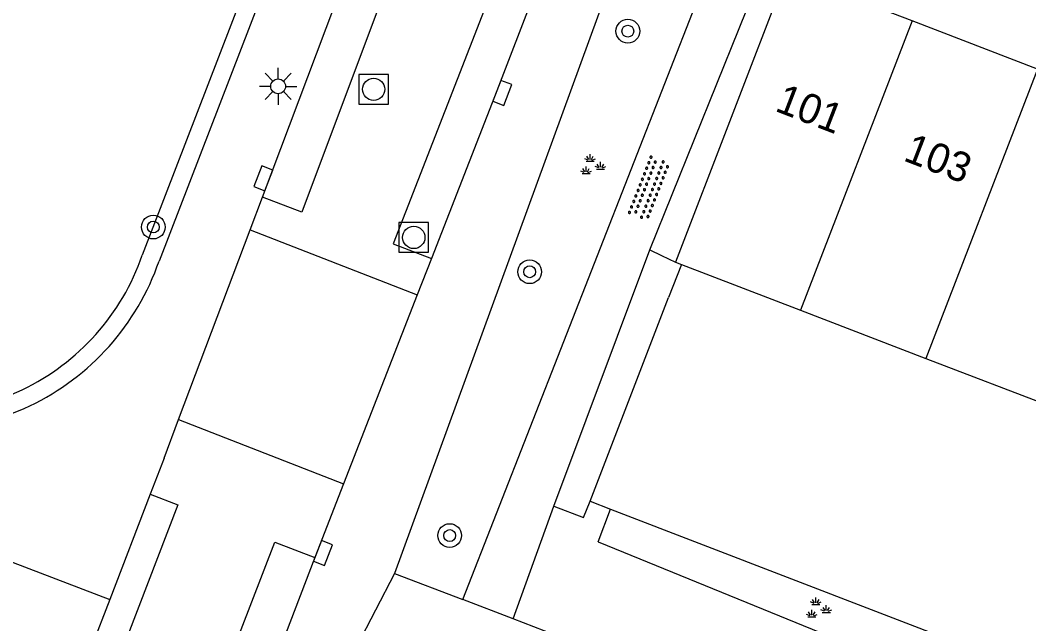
# Model space of a CAD drawing. Extents: x 132994 to 136000, y 393499 to 395512.
# Drawn here: x 134648.13 to 134682.11, y 394317.47 to 394337.8 of the extents above; entities that cross this region are included whole.
import ezdxf

# ---------------------------------------------------------------- set-up
doc = ezdxf.new("R2010")
doc.units = 0
for name, color, linetype in [('gg-afsc-erfafscheiding', 7, 'Continuous'), ('gg-afsc-muur', 7, 'Continuous'), ('gg-anno-huisnummerreeks BGT', 7, 'Continuous'), ('gg-bbg-hoofdgebouw', 7, 'Continuous'), ('gg-bbg-tussenscheiding', 7, 'Continuous'), ('gg-knt-onverhard', 7, 'Continuous'), ('gg-knt-verharding', 7, 'Continuous'), ('gg-knt-verharding nz', 7, 'Continuous'), ('gt-grn-groengrens', 7, 'Continuous'), ('gt-grn-weggrens', 7, 'Continuous'), ('gt-symb-boom', 7, 'Continuous'), ('gt-symb-groenvak', 7, 'Continuous'), ('gt-symb-kolk', 7, 'Continuous'), ('gt-symb-lichtmast', 7, 'Continuous'), ('gt-symb-overige verharding', 7, 'Continuous'), ('gt-symb-rioolschacht', 7, 'Continuous')]:
    doc.layers.add(name, color=color, linetype=linetype)

# ---------------------------------------------------------------- blocks, each defined once
blk = doc.blocks.new('gt0-KOLK')
at = {"layer": 'gt-symb-kolk'}
blk.add_lwpolyline([(0, 0), (0.375, 0), (0.375, 0.4), (-0.375, 0.4), (-0.375, 0), (0, 0)], dxfattribs=at)
blk = doc.blocks.new('gt0-RS')
at = {"layer": 'gt-symb-rioolschacht'}
blk.add_lwpolyline([(-0.5, -0.5), (0.5, -0.5), (0.5, 0.5), (-0.5, 0.5)], close=True, dxfattribs=at)
blk.add_circle((0, 0), 0.375, dxfattribs=at)
blk = doc.blocks.new('gt0-LMAST')
at = {"layer": 'gt-symb-lichtmast'}
for p, q in [((-0.182, 0.173), (-0.447, 0.438)), ((-0.005, 0.246), (-0.005, 0.621)), ((0.172, 0.173), (0.437, 0.438)), ((-0.255, -0.004), (-0.63, -0.004)), ((-0.182, -0.181), (-0.447, -0.446)), ((-0.005, -0.254), (-0.005, -0.629)), ((0.437, -0.446), (0.172, -0.181)), ((0.245, -0.004), (0.62, -0.004))]:
    blk.add_line(p, q, dxfattribs=at)
blk.add_circle((-0.005, -0.004), 0.25, dxfattribs=at)
blk = doc.blocks.new('gt0-BOOM')
at = {"layer": 'gt-symb-boom'}
for radius in [0.4, 0.2]:
    blk.add_circle((0, 0), radius, dxfattribs=at)
blk = doc.blocks.new('gt0-OVH')
at = {"layer": 'gt-symb-overige verharding'}
for points in [[(-0.972, 0.298), (-0.967, 0.308), (-0.965, 0.319), (-0.966, 0.33), (-0.971, 0.34), (-0.978, 0.348), (-0.988, 0.353), (-0.999, 0.355), (-1.01, 0.354), (-1.02, 0.349), (-1.028, 0.342), (-1.033, 0.332), (-1.035, 0.321), (-1.034, 0.31), (-1.029, 0.3), (-1.022, 0.292), (-1.012, 0.287), (-1.001, 0.285), (-0.99, 0.286), (-0.98, 0.291)], [(-0.772, 0.298), (-0.767, 0.308), (-0.765, 0.319), (-0.766, 0.33), (-0.771, 0.34), (-0.778, 0.348), (-0.788, 0.353), (-0.799, 0.355), (-0.81, 0.354), (-0.82, 0.349), (-0.828, 0.342), (-0.833, 0.332), (-0.835, 0.321), (-0.834, 0.31), (-0.829, 0.3), (-0.822, 0.292), (-0.812, 0.287), (-0.801, 0.285), (-0.79, 0.286), (-0.78, 0.291)], [(-0.572, 0.298), (-0.567, 0.308), (-0.565, 0.319), (-0.566, 0.33), (-0.571, 0.34), (-0.578, 0.348), (-0.588, 0.353), (-0.599, 0.355), (-0.61, 0.354), (-0.62, 0.349), (-0.628, 0.342), (-0.633, 0.332), (-0.635, 0.321), (-0.634, 0.31), (-0.629, 0.3), (-0.622, 0.292), (-0.612, 0.287), (-0.601, 0.285), (-0.59, 0.286), (-0.58, 0.291)], [(-0.372, 0.298), (-0.367, 0.308), (-0.365, 0.319), (-0.366, 0.33), (-0.371, 0.34), (-0.378, 0.348), (-0.388, 0.353), (-0.399, 0.355), (-0.41, 0.354), (-0.42, 0.349), (-0.428, 0.342), (-0.433, 0.332), (-0.435, 0.321), (-0.434, 0.31), (-0.429, 0.3), (-0.422, 0.292), (-0.412, 0.287), (-0.401, 0.285), (-0.39, 0.286), (-0.38, 0.291)], [(-0.172, 0.298), (-0.167, 0.308), (-0.165, 0.319), (-0.166, 0.33), (-0.171, 0.34), (-0.178, 0.348), (-0.188, 0.353), (-0.199, 0.355), (-0.21, 0.354), (-0.22, 0.349), (-0.228, 0.342), (-0.233, 0.332), (-0.235, 0.321), (-0.234, 0.31), (-0.229, 0.3), (-0.222, 0.292), (-0.212, 0.287), (-0.201, 0.285), (-0.19, 0.286), (-0.18, 0.291)], [(0.028, 0.298), (0.033, 0.308), (0.035, 0.319), (0.034, 0.33), (0.029, 0.34), (0.022, 0.348), (0.012, 0.353), (0.001, 0.355), (-0.01, 0.354), (-0.02, 0.349), (-0.028, 0.342), (-0.033, 0.332), (-0.035, 0.321), (-0.034, 0.31), (-0.029, 0.3), (-0.022, 0.292), (-0.012, 0.287), (-0.001, 0.285), (0.01, 0.286), (0.02, 0.291)], [(0.228, 0.298), (0.233, 0.308), (0.235, 0.319), (0.234, 0.33), (0.229, 0.34), (0.222, 0.348), (0.212, 0.353), (0.201, 0.355), (0.19, 0.354), (0.18, 0.349), (0.172, 0.342), (0.167, 0.332), (0.165, 0.321), (0.166, 0.31), (0.171, 0.3), (0.178, 0.292), (0.188, 0.287), (0.199, 0.285), (0.21, 0.286), (0.22, 0.291)], [(0.428, 0.298), (0.433, 0.308), (0.435, 0.319), (0.434, 0.33), (0.429, 0.34), (0.422, 0.348), (0.412, 0.353), (0.401, 0.355), (0.39, 0.354), (0.38, 0.349), (0.372, 0.342), (0.367, 0.332), (0.365, 0.321), (0.366, 0.31), (0.371, 0.3), (0.378, 0.292), (0.388, 0.287), (0.399, 0.285), (0.41, 0.286), (0.42, 0.291)], [(0.628, 0.298), (0.633, 0.308), (0.635, 0.319), (0.634, 0.33), (0.629, 0.34), (0.622, 0.348), (0.612, 0.353), (0.601, 0.355), (0.59, 0.354), (0.58, 0.349), (0.572, 0.342), (0.567, 0.332), (0.565, 0.321), (0.566, 0.31), (0.571, 0.3), (0.578, 0.292), (0.588, 0.287), (0.599, 0.285), (0.61, 0.286), (0.62, 0.291)], [(0.828, 0.298), (0.833, 0.308), (0.835, 0.319), (0.834, 0.33), (0.829, 0.34), (0.822, 0.348), (0.812, 0.353), (0.801, 0.355), (0.79, 0.354), (0.78, 0.349), (0.772, 0.342), (0.767, 0.332), (0.765, 0.321), (0.766, 0.31), (0.771, 0.3), (0.778, 0.292), (0.788, 0.287), (0.799, 0.285), (0.81, 0.286), (0.82, 0.291)], [(1.028, 0.298), (1.033, 0.308), (1.035, 0.319), (1.034, 0.33), (1.029, 0.34), (1.022, 0.348), (1.012, 0.353), (1.001, 0.355), (0.99, 0.354), (0.98, 0.349), (0.972, 0.342), (0.967, 0.332), (0.965, 0.321), (0.966, 0.31), (0.971, 0.3), (0.978, 0.292), (0.988, 0.287), (0.999, 0.285), (1.01, 0.286), (1.02, 0.291)], [(-0.872, 0.106), (-0.867, 0.116), (-0.865, 0.126), (-0.866, 0.137), (-0.871, 0.147), (-0.878, 0.156), (-0.888, 0.161), (-0.899, 0.163), (-0.91, 0.162), (-0.92, 0.157), (-0.928, 0.15), (-0.933, 0.14), (-0.935, 0.129), (-0.934, 0.118), (-0.929, 0.108), (-0.922, 0.1), (-0.912, 0.095), (-0.901, 0.092), (-0.89, 0.094), (-0.88, 0.098)], [(-0.672, 0.106), (-0.667, 0.116), (-0.665, 0.126), (-0.666, 0.137), (-0.671, 0.147), (-0.678, 0.156), (-0.688, 0.161), (-0.699, 0.163), (-0.71, 0.162), (-0.72, 0.157), (-0.728, 0.15), (-0.733, 0.14), (-0.735, 0.129), (-0.734, 0.118), (-0.729, 0.108), (-0.722, 0.1), (-0.712, 0.095), (-0.701, 0.092), (-0.69, 0.094), (-0.68, 0.098)], [(-0.472, 0.106), (-0.467, 0.116), (-0.465, 0.126), (-0.466, 0.137), (-0.471, 0.147), (-0.478, 0.156), (-0.488, 0.161), (-0.499, 0.163), (-0.51, 0.162), (-0.52, 0.157), (-0.528, 0.15), (-0.533, 0.14), (-0.535, 0.129), (-0.534, 0.118), (-0.529, 0.108), (-0.522, 0.1), (-0.512, 0.095), (-0.501, 0.092), (-0.49, 0.094), (-0.48, 0.098)], [(-0.272, 0.106), (-0.267, 0.116), (-0.265, 0.126), (-0.266, 0.137), (-0.271, 0.147), (-0.278, 0.156), (-0.288, 0.161), (-0.299, 0.163), (-0.31, 0.162), (-0.32, 0.157), (-0.328, 0.15), (-0.333, 0.14), (-0.335, 0.129), (-0.334, 0.118), (-0.329, 0.108), (-0.322, 0.1), (-0.312, 0.095), (-0.301, 0.092), (-0.29, 0.094), (-0.28, 0.098)], [(-0.072, 0.106), (-0.067, 0.116), (-0.065, 0.126), (-0.066, 0.137), (-0.071, 0.147), (-0.078, 0.156), (-0.088, 0.161), (-0.099, 0.163), (-0.11, 0.162), (-0.12, 0.157), (-0.128, 0.15), (-0.133, 0.14), (-0.135, 0.129), (-0.134, 0.118), (-0.129, 0.108), (-0.122, 0.1), (-0.112, 0.095), (-0.101, 0.092), (-0.09, 0.094), (-0.08, 0.098)], [(0.128, 0.106), (0.133, 0.116), (0.135, 0.126), (0.134, 0.137), (0.129, 0.147), (0.122, 0.156), (0.112, 0.161), (0.101, 0.163), (0.09, 0.162), (0.08, 0.157), (0.072, 0.15), (0.067, 0.14), (0.065, 0.129), (0.066, 0.118), (0.071, 0.108), (0.078, 0.1), (0.088, 0.095), (0.099, 0.092), (0.11, 0.094), (0.12, 0.098)], [(0.328, 0.106), (0.333, 0.116), (0.335, 0.126), (0.334, 0.137), (0.329, 0.147), (0.322, 0.156), (0.312, 0.161), (0.301, 0.163), (0.29, 0.162), (0.28, 0.157), (0.272, 0.15), (0.267, 0.14), (0.265, 0.129), (0.266, 0.118), (0.271, 0.108), (0.278, 0.1), (0.288, 0.095), (0.299, 0.092), (0.31, 0.094), (0.32, 0.098)], [(0.528, 0.106), (0.533, 0.116), (0.535, 0.126), (0.534, 0.137), (0.529, 0.147), (0.522, 0.156), (0.512, 0.161), (0.501, 0.163), (0.49, 0.162), (0.48, 0.157), (0.472, 0.15), (0.467, 0.14), (0.465, 0.129), (0.466, 0.118), (0.471, 0.108), (0.478, 0.1), (0.488, 0.095), (0.499, 0.092), (0.51, 0.094), (0.52, 0.098)], [(0.728, 0.106), (0.733, 0.116), (0.735, 0.126), (0.734, 0.137), (0.729, 0.147), (0.722, 0.156), (0.712, 0.161), (0.701, 0.163), (0.69, 0.162), (0.68, 0.157), (0.672, 0.15), (0.667, 0.14), (0.665, 0.129), (0.666, 0.118), (0.671, 0.108), (0.678, 0.1), (0.688, 0.095), (0.699, 0.092), (0.71, 0.094), (0.72, 0.098)], [(0.928, 0.106), (0.933, 0.116), (0.935, 0.126), (0.934, 0.137), (0.929, 0.147), (0.922, 0.156), (0.912, 0.161), (0.901, 0.163), (0.89, 0.162), (0.88, 0.157), (0.872, 0.15), (0.867, 0.14), (0.865, 0.129), (0.866, 0.118), (0.871, 0.108), (0.878, 0.1), (0.888, 0.095), (0.899, 0.092), (0.91, 0.094), (0.92, 0.098)], [(-0.972, -0.142), (-0.967, -0.132), (-0.965, -0.121), (-0.966, -0.11), (-0.971, -0.1), (-0.978, -0.092), (-0.988, -0.087), (-0.999, -0.085), (-1.01, -0.086), (-1.02, -0.091), (-1.028, -0.098), (-1.033, -0.108), (-1.035, -0.119), (-1.034, -0.13), (-1.029, -0.14), (-1.022, -0.148), (-1.012, -0.153), (-1.001, -0.155), (-0.99, -0.154), (-0.98, -0.149)], [(-0.872, -0.334), (-0.867, -0.324), (-0.865, -0.314), (-0.866, -0.303), (-0.871, -0.293), (-0.878, -0.284), (-0.888, -0.279), (-0.899, -0.277), (-0.91, -0.278), (-0.92, -0.283), (-0.928, -0.29), (-0.933, -0.3), (-0.935, -0.311), (-0.934, -0.322), (-0.929, -0.332), (-0.922, -0.34), (-0.912, -0.345), (-0.901, -0.348), (-0.89, -0.346), (-0.88, -0.342)], [(-0.772, -0.142), (-0.767, -0.132), (-0.765, -0.121), (-0.766, -0.11), (-0.771, -0.1), (-0.778, -0.092), (-0.788, -0.087), (-0.799, -0.085), (-0.81, -0.086), (-0.82, -0.091), (-0.828, -0.098), (-0.833, -0.108), (-0.835, -0.119), (-0.834, -0.13), (-0.829, -0.14), (-0.822, -0.148), (-0.812, -0.153), (-0.801, -0.155), (-0.79, -0.154), (-0.78, -0.149)], [(-0.672, -0.334), (-0.667, -0.324), (-0.665, -0.314), (-0.666, -0.303), (-0.671, -0.293), (-0.678, -0.284), (-0.688, -0.279), (-0.699, -0.277), (-0.71, -0.278), (-0.72, -0.283), (-0.728, -0.29), (-0.733, -0.3), (-0.735, -0.311), (-0.734, -0.322), (-0.729, -0.332), (-0.722, -0.34), (-0.712, -0.345), (-0.701, -0.348), (-0.69, -0.346), (-0.68, -0.342)], [(-0.572, -0.142), (-0.567, -0.132), (-0.565, -0.121), (-0.566, -0.11), (-0.571, -0.1), (-0.578, -0.092), (-0.588, -0.087), (-0.599, -0.085), (-0.61, -0.086), (-0.62, -0.091), (-0.628, -0.098), (-0.633, -0.108), (-0.635, -0.119), (-0.634, -0.13), (-0.629, -0.14), (-0.622, -0.148), (-0.612, -0.153), (-0.601, -0.155), (-0.59, -0.154), (-0.58, -0.149)], [(-0.472, -0.334), (-0.467, -0.324), (-0.465, -0.314), (-0.466, -0.303), (-0.471, -0.293), (-0.478, -0.284), (-0.488, -0.279), (-0.499, -0.277), (-0.51, -0.278), (-0.52, -0.283), (-0.528, -0.29), (-0.533, -0.3), (-0.535, -0.311), (-0.534, -0.322), (-0.529, -0.332), (-0.522, -0.34), (-0.512, -0.345), (-0.501, -0.348), (-0.49, -0.346), (-0.48, -0.342)], [(-0.372, -0.142), (-0.367, -0.132), (-0.365, -0.121), (-0.366, -0.11), (-0.371, -0.1), (-0.378, -0.092), (-0.388, -0.087), (-0.399, -0.085), (-0.41, -0.086), (-0.42, -0.091), (-0.428, -0.098), (-0.433, -0.108), (-0.435, -0.119), (-0.434, -0.13), (-0.429, -0.14), (-0.422, -0.148), (-0.412, -0.153), (-0.401, -0.155), (-0.39, -0.154), (-0.38, -0.149)], [(-0.272, -0.334), (-0.267, -0.324), (-0.265, -0.314), (-0.266, -0.303), (-0.271, -0.293), (-0.278, -0.284), (-0.288, -0.279), (-0.299, -0.277), (-0.31, -0.278), (-0.32, -0.283), (-0.328, -0.29), (-0.333, -0.3), (-0.335, -0.311), (-0.334, -0.322), (-0.329, -0.332), (-0.322, -0.34), (-0.312, -0.345), (-0.301, -0.348), (-0.29, -0.346), (-0.28, -0.342)], [(-0.172, -0.142), (-0.167, -0.132), (-0.165, -0.121), (-0.166, -0.11), (-0.171, -0.1), (-0.178, -0.092), (-0.188, -0.087), (-0.199, -0.085), (-0.21, -0.086), (-0.22, -0.091), (-0.228, -0.098), (-0.233, -0.108), (-0.235, -0.119), (-0.234, -0.13), (-0.229, -0.14), (-0.222, -0.148), (-0.212, -0.153), (-0.201, -0.155), (-0.19, -0.154), (-0.18, -0.149)], [(-0.072, -0.334), (-0.067, -0.324), (-0.065, -0.314), (-0.066, -0.303), (-0.071, -0.293), (-0.078, -0.284), (-0.088, -0.279), (-0.099, -0.277), (-0.11, -0.278), (-0.12, -0.283), (-0.128, -0.29), (-0.133, -0.3), (-0.135, -0.311), (-0.134, -0.322), (-0.129, -0.332), (-0.122, -0.34), (-0.112, -0.345), (-0.101, -0.348), (-0.09, -0.346), (-0.08, -0.342)], [(0.028, -0.142), (0.033, -0.132), (0.035, -0.121), (0.034, -0.11), (0.029, -0.1), (0.022, -0.092), (0.012, -0.087), (0.001, -0.085), (-0.01, -0.086), (-0.02, -0.091), (-0.028, -0.098), (-0.033, -0.108), (-0.035, -0.119), (-0.034, -0.13), (-0.029, -0.14), (-0.022, -0.148), (-0.012, -0.153), (-0.001, -0.155), (0.01, -0.154), (0.02, -0.149)], [(0.128, -0.334), (0.133, -0.324), (0.135, -0.314), (0.134, -0.303), (0.129, -0.293), (0.122, -0.284), (0.112, -0.279), (0.101, -0.277), (0.09, -0.278), (0.08, -0.283), (0.072, -0.29), (0.067, -0.3), (0.065, -0.311), (0.066, -0.322), (0.071, -0.332), (0.078, -0.34), (0.088, -0.345), (0.099, -0.348), (0.11, -0.346), (0.12, -0.342)], [(0.228, -0.142), (0.233, -0.132), (0.235, -0.121), (0.234, -0.11), (0.229, -0.1), (0.222, -0.092), (0.212, -0.087), (0.201, -0.085), (0.19, -0.086), (0.18, -0.091), (0.172, -0.098), (0.167, -0.108), (0.165, -0.119), (0.166, -0.13), (0.171, -0.14), (0.178, -0.148), (0.188, -0.153), (0.199, -0.155), (0.21, -0.154), (0.22, -0.149)], [(0.328, -0.334), (0.333, -0.324), (0.335, -0.314), (0.334, -0.303), (0.329, -0.293), (0.322, -0.284), (0.312, -0.279), (0.301, -0.277), (0.29, -0.278), (0.28, -0.283), (0.272, -0.29), (0.267, -0.3), (0.265, -0.311), (0.266, -0.322), (0.271, -0.332), (0.278, -0.34), (0.288, -0.345), (0.299, -0.348), (0.31, -0.346), (0.32, -0.342)], [(0.428, -0.142), (0.433, -0.132), (0.435, -0.121), (0.434, -0.11), (0.429, -0.1), (0.422, -0.092), (0.412, -0.087), (0.401, -0.085), (0.39, -0.086), (0.38, -0.091), (0.372, -0.098), (0.367, -0.108), (0.365, -0.119), (0.366, -0.13), (0.371, -0.14), (0.378, -0.148), (0.388, -0.153), (0.399, -0.155), (0.41, -0.154), (0.42, -0.149)], [(0.528, -0.334), (0.533, -0.324), (0.535, -0.314), (0.534, -0.303), (0.529, -0.293), (0.522, -0.284), (0.512, -0.279), (0.501, -0.277), (0.49, -0.278), (0.48, -0.283), (0.472, -0.29), (0.467, -0.3), (0.465, -0.311), (0.466, -0.322), (0.471, -0.332), (0.478, -0.34), (0.488, -0.345), (0.499, -0.348), (0.51, -0.346), (0.52, -0.342)], [(0.628, -0.142), (0.633, -0.132), (0.635, -0.121), (0.634, -0.11), (0.629, -0.1), (0.622, -0.092), (0.612, -0.087), (0.601, -0.085), (0.59, -0.086), (0.58, -0.091), (0.572, -0.098), (0.567, -0.108), (0.565, -0.119), (0.566, -0.13), (0.571, -0.14), (0.578, -0.148), (0.588, -0.153), (0.599, -0.155), (0.61, -0.154), (0.62, -0.149)], [(0.728, -0.334), (0.733, -0.324), (0.735, -0.314), (0.734, -0.303), (0.729, -0.293), (0.722, -0.284), (0.712, -0.279), (0.701, -0.277), (0.69, -0.278), (0.68, -0.283), (0.672, -0.29), (0.667, -0.3), (0.665, -0.311), (0.666, -0.322), (0.671, -0.332), (0.678, -0.34), (0.688, -0.345), (0.699, -0.348), (0.71, -0.346), (0.72, -0.342)], [(0.828, -0.142), (0.833, -0.132), (0.835, -0.121), (0.834, -0.11), (0.829, -0.1), (0.822, -0.092), (0.812, -0.087), (0.801, -0.085), (0.79, -0.086), (0.78, -0.091), (0.772, -0.098), (0.767, -0.108), (0.765, -0.119), (0.766, -0.13), (0.771, -0.14), (0.778, -0.148), (0.788, -0.153), (0.799, -0.155), (0.81, -0.154), (0.82, -0.149)], [(0.928, -0.334), (0.933, -0.324), (0.935, -0.314), (0.934, -0.303), (0.929, -0.293), (0.922, -0.284), (0.912, -0.279), (0.901, -0.277), (0.89, -0.278), (0.88, -0.283), (0.872, -0.29), (0.867, -0.3), (0.865, -0.311), (0.866, -0.322), (0.871, -0.332), (0.878, -0.34), (0.888, -0.345), (0.899, -0.348), (0.91, -0.346), (0.92, -0.342)], [(1.028, -0.142), (1.033, -0.132), (1.035, -0.121), (1.034, -0.11), (1.029, -0.1), (1.022, -0.092), (1.012, -0.087), (1.001, -0.085), (0.99, -0.086), (0.98, -0.091), (0.972, -0.098), (0.967, -0.108), (0.965, -0.119), (0.966, -0.13), (0.971, -0.14), (0.978, -0.148), (0.988, -0.153), (0.999, -0.155), (1.01, -0.154), (1.02, -0.149)]]:
    blk.add_lwpolyline(points, close=True, dxfattribs=at)
blk = doc.blocks.new('gt0-GRVAK')
at = {"layer": 'gt-symb-groenvak'}
for p, q in [((-0.047, 0.214), (-0.047, 0.393)), ((-0.11, 0.189), (-0.228, 0.24)), ((-0.182, 0.153), (0.088, 0.153)), ((-0.091, 0.211), (-0.156, 0.322)), ((-0.004, 0.211), (0.061, 0.322)), ((0.015, 0.189), (0.133, 0.24)), ((0.262, -0.052), (0.197, 0.059)), ((0.305, -0.049), (0.305, 0.13)), ((0.349, -0.052), (0.414, 0.059)), ((-0.245, -0.228), (-0.363, -0.177)), ((-0.318, -0.264), (-0.047, -0.264)), ((-0.226, -0.206), (-0.291, -0.095)), ((-0.183, -0.203), (-0.183, -0.024)), ((-0.139, -0.206), (-0.074, -0.095)), ((-0.12, -0.228), (-0.002, -0.177)), ((0.243, -0.074), (0.125, -0.023)), ((0.17, -0.11), (0.441, -0.11)), ((0.368, -0.074), (0.486, -0.023))]:
    blk.add_line(p, q, dxfattribs=at)

msp = doc.modelspace()

# ---------------------------------------------------------------- linework, layer by layer
at = {"layer": 'gg-afsc-erfafscheiding'}
for p, q in [((134667.338, 394321.594), (134669.975, 394328.455)), ((134667.338, 394321.594), (134668.024, 394321.33)), ((134668.024, 394321.33), (134682.062, 394315.933))]:
    msp.add_line(p, q, dxfattribs=at)
at = {"layer": 'gg-afsc-muur'}
msp.add_line((134670.406, 394329.575), (134669.975, 394328.455), dxfattribs=at)
at = {"layer": 'gg-bbg-hoofdgebouw'}
for p, q in [((134678.185, 394337.778), (134674.33, 394339.267)), ((134682.41, 394336.147), (134678.185, 394337.778)), ((134670.21, 394329.65), (134670.406, 394329.575)), ((134670.406, 394329.575), (134674.421, 394328.032)), ((134674.421, 394328.032), (134678.649, 394326.408)), ((134678.649, 394326.408), (134682.876, 394324.784))]:
    msp.add_line(p, q, dxfattribs=at)
msp.add_lwpolyline([(134674.33, 394339.267), (134673.96, 394339.41), (134670.21, 394329.65)], dxfattribs=at)
at = {"layer": 'gg-bbg-tussenscheiding'}
for p, q in [((134678.185, 394337.778), (134674.421, 394328.032)), ((134682.41, 394336.147), (134678.649, 394326.408))]:
    msp.add_line(p, q, dxfattribs=at)
at = {"layer": 'gg-knt-onverhard'}
for p, q in [((134663.04, 394318.285), (134674.116, 394346.586)), ((134666.114, 394321.431), (134669.342, 394330.065)), ((134664.743, 394317.631), (134666.114, 394321.431))]:
    msp.add_line(p, q, dxfattribs=at)
msp.add_lwpolyline([(134669.342, 394330.065), (134675.359, 394344.988), (134676.694, 394345.521)], dxfattribs=at)
at = {"layer": 'gg-knt-verharding'}
for p, q in [((134658.728, 394345.042), (134652.807, 394329.686)), ((134655.878, 394330.743), (134656.292, 394331.833)), ((134653.464, 394324.349), (134655.878, 394330.743)), ((134655.878, 394330.743), (134661.506, 394328.548)), ((134661.982, 394329.769), (134661.506, 394328.548)), ((134661.506, 394328.548), (134659.022, 394322.181)), ((134652.977, 394323.049), (134653.464, 394324.349)), ((134653.464, 394324.349), (134659.022, 394322.181)), ((134652.977, 394323.049), (134652.51, 394321.835)), ((134659.022, 394322.181), (134658.056, 394319.7)), ((134652.51, 394321.835), (134651.143, 394318.284)), ((134658.056, 394319.7), (134657.069, 394317.122)), ((134660.742, 394319.157), (134663.04, 394318.285)), ((134651.143, 394318.284), (134649.148, 394313.098)), ((134664.743, 394317.631), (134663.04, 394318.285)), ((134681.573, 394311.163), (134664.743, 394317.631))]:
    msp.add_line(p, q, dxfattribs=at)
for points in [[(134670.941, 394352.895), (134669.282, 394348.646), (134664.188, 394335.424), (134661.982, 394329.769)], [(134674.116, 394346.586), (134671.175, 394347.756), (134660.742, 394319.157)], [(134656.292, 394331.833), (134660.879, 394344.006), (134661.894, 394346.666)]]:
    msp.add_lwpolyline(points, dxfattribs=at)
msp.add_arc((134644.797, 394332.456), 8.476, 250.2298, 340.924, dxfattribs=at)
at = {"layer": 'gg-knt-verharding nz'}
for p, q in [((134652.51, 394321.835), (134653.44, 394321.478)), ((134656.712, 394320.215), (134658.056, 394319.7))]:
    msp.add_line(p, q, dxfattribs=at)
for points in [[(134673.415, 394370.73), (134671.237, 394365.744), (134667.708, 394357.572), (134665.001, 394350.855), (134662.139, 394343.41), (134657.613, 394331.331), (134656.292, 394331.833)], [(134673.299, 394362.623), (134660.699, 394330.269), (134661.982, 394329.769)], [(134653.44, 394321.478), (134639.689, 394285.674), (134629.223, 394258.341), (134619.402, 394233.172), (134616.764, 394226.471)], [(134620.836, 394224.914), (134621.895, 394228.531), (134624.602, 394236.624), (134629.57, 394249.621), (134639.144, 394274.476), (134648.239, 394298.258), (134656.712, 394320.215)]]:
    msp.add_lwpolyline(points, dxfattribs=at)
at = {"layer": 'gt-grn-groengrens'}
for p, q in [((134658.118, 394345.128), (134652.24, 394329.882)), ((134669.342, 394330.065), (134669.736, 394329.877)), ((134669.736, 394329.877), (134670.21, 394329.65)), ((134667.605, 394320.233), (134668.024, 394321.33))]:
    msp.add_line(p, q, dxfattribs=at)
for points in [[(134666.114, 394321.431), (134667.105, 394321.053), (134667.338, 394321.594)], [(134667.605, 394320.233), (134681.721, 394314.469), (134682.062, 394315.933)]]:
    msp.add_lwpolyline(points, dxfattribs=at)
msp.add_arc((134644.797, 394332.456), 7.876, 250.2286, 340.921, dxfattribs=at)
at = {"layer": 'gt-grn-weggrens'}
for p, q in [((134645.287, 394320.525), (134651.143, 394318.284)), ((134660.742, 394319.157), (134659.081, 394315.966))]:
    msp.add_line(p, q, dxfattribs=at)

# ---------------------------------------------------------------- block references
at = {"layer": 'gt-symb-boom'}
for p in [(134668.603, 394337.43), (134652.613, 394330.832), (134665.295, 394329.325), (134662.6, 394320.44)]:
    msp.add_blockref('gt0-BOOM', p, dxfattribs=at)
at = {"layer": 'gt-symb-groenvak'}
for p in [(134667.377, 394332.895), (134674.986, 394317.962)]:
    msp.add_blockref('gt0-GRVAK', p, dxfattribs=at)
at = {"layer": 'gt-symb-kolk'}
for p, rotation in [((134664.188, 394335.424), -111.30691130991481), ((134656.508, 394332.402), 69.35705862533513), ((134658.143, 394319.925), -110.96219049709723)]:
    msp.add_blockref('gt0-KOLK', p, dxfattribs=dict(at, rotation=rotation))
at = {"layer": 'gt-symb-lichtmast'}
msp.add_blockref('gt0-LMAST', (134656.825, 394335.575), dxfattribs=at)
at = {"layer": 'gt-symb-overige verharding', "rotation": 68.71983368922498}
msp.add_blockref('gt0-OVH', (134669.318, 394332.137), dxfattribs=at)
at = {"layer": 'gt-symb-rioolschacht'}
for p in [(134660.037, 394335.472), (134661.39, 394330.482)]:
    msp.add_blockref('gt0-RS', p, dxfattribs=at)

# ---------------------------------------------------------------- texts
at = {"layer": 'gg-anno-huisnummerreeks BGT'}
for s, p in [('101', (134673.523, 394334.755)), ('103', (134677.848, 394333.085))]:
    msp.add_text(s, height=1, rotation=338.9, dxfattribs=at).set_placement(p)

doc.saveas('drawing.dxf')
